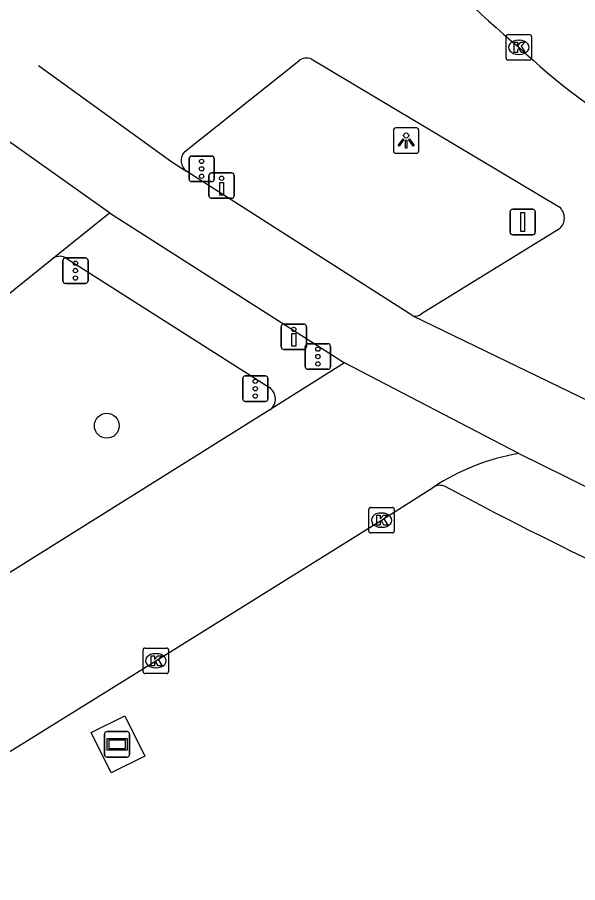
# Model space of a CAD drawing. Extents: x 160557 to 161245, y 385330 to 386505.
# Drawn here: x 160585.94 to 160607.97, y 386446.48 to 386480.5 of the extents above; entities that cross this region are included whole.
import ezdxf

# ---------------------------------------------------------------- set-up
doc = ezdxf.new("R2010")
doc.units = 0
for name, color, linetype in [('IMGEO_Berm_groen', 7, 'Continuous'), ('IMGEO_Boom', 7, 'Continuous'), ('IMGEO_Drukknoppaal', 7, 'Continuous'), ('IMGEO_Fietspad_gesloten', 7, 'Continuous'), ('IMGEO_Kolk', 7, 'Continuous'), ('IMGEO_Lichtpunt', 7, 'Continuous'), ('IMGEO_Reclamebord', 7, 'Continuous'), ('IMGEO_Rijbaan_regionaal_gesloten', 7, 'Continuous'), ('IMGEO_Verkeersbordpaal', 7, 'Continuous'), ('IMGEO_Verkeersregelinstallatiepaal', 7, 'Continuous'), ('IMGEO_Voetpad_open', 7, 'Continuous')]:
    doc.layers.add(name, color=color, linetype=linetype)

msp = doc.modelspace()

# ---------------------------------------------------------------- linework, layer by layer
at = {"layer": 'IMGEO_Berm_groen'}
msp.add_lwpolyline([(160589.637, 386450.79), (160588.848, 386452.376), (160590.171, 386453.034), (160590.96, 386451.448), (160589.637, 386450.79)], dxfattribs=at)
at = {"layer": 'IMGEO_Boom'}
msp.add_circle((160589.461, 386464.444), 0.489, dxfattribs=at)
at = {"layer": 'IMGEO_Drukknoppaal'}
for p, q in [((160593.478, 386473.486), (160593.478, 386474.286)), ((160593.478, 386474.286), (160593.478, 386473.486)), ((160593.578, 386474.386), (160594.368, 386474.386)), ((160594.368, 386474.386), (160593.578, 386474.386)), ((160594.468, 386474.286), (160594.468, 386473.486)), ((160594.468, 386473.486), (160594.468, 386474.286)), ((160594.368, 386473.386), (160593.578, 386473.386)), ((160593.578, 386473.386), (160594.368, 386473.386)), ((160596.416, 386468.443), (160597.206, 386468.443)), ((160597.206, 386468.443), (160596.416, 386468.443)), ((160596.316, 386467.543), (160596.316, 386468.343)), ((160596.316, 386468.343), (160596.316, 386467.543)), ((160597.306, 386468.343), (160597.306, 386467.543)), ((160597.306, 386467.543), (160597.306, 386468.343)), ((160597.206, 386467.443), (160596.416, 386467.443)), ((160596.416, 386467.443), (160597.206, 386467.443))]:
    msp.add_line(p, q, dxfattribs=at)
for points in [[(160594.048, 386474.011), (160594.048, 386473.511), (160593.898, 386473.511), (160593.898, 386474.011), (160594.048, 386474.011)], [(160596.886, 386468.068), (160596.886, 386467.568), (160596.736, 386467.568), (160596.736, 386468.068), (160596.886, 386468.068)]]:
    msp.add_lwpolyline(points, dxfattribs=at)
for centre in [(160593.973, 386474.176), (160596.811, 386468.233)]:
    msp.add_circle(centre, 0.085, dxfattribs=at)
for centre, start, end in [((160593.578, 386474.286), 90, 180), ((160593.578, 386474.286), 90, 180), ((160594.368, 386474.286), 0, 90), ((160594.368, 386474.286), 360, 90), ((160593.578, 386473.486), 180, 270), ((160593.578, 386473.486), 180, 270), ((160594.368, 386473.486), 270, 0), ((160594.368, 386473.486), 270, 0), ((160596.416, 386468.343), 90, 180), ((160596.416, 386468.343), 90, 180), ((160597.206, 386468.343), 0, 90), ((160597.206, 386468.343), 360, 90), ((160596.416, 386467.543), 180, 270), ((160596.416, 386467.543), 180, 270), ((160597.206, 386467.543), 270, 0), ((160597.206, 386467.543), 270, 0)]:
    msp.add_arc(centre, 0.1, start, end, dxfattribs=at)
at = {"layer": 'IMGEO_Fietspad_gesloten'}
for points in [[(160601.492, 386468.76), (160592.605, 386474.438)], [(160589.567, 386472.814), (160598.804, 386466.917)], [(160605.66, 386463.35), (160607.495, 386462.454)]]:
    msp.add_lwpolyline(points, dxfattribs=at)
msp.add_arc((160667.477, 386580.005), 131.97, 242.96641, 254.7006, dxfattribs=at)
at = {"layer": 'IMGEO_Kolk'}
for p, q in [((160605.157, 386478.896), (160605.157, 386479.748)), ((160605.232, 386479.822), (160606.084, 386479.822)), ((160605.645, 386479.602), (160605.67, 386479.602)), ((160606.158, 386479.748), (160606.158, 386478.896)), ((160605.668, 386479.042), (160605.643, 386479.042)), ((160606.084, 386478.822), (160605.232, 386478.822)), ((160599.836, 386461.23), (160600.688, 386461.23)), ((160599.761, 386460.304), (160599.761, 386461.156)), ((160600.249, 386461.01), (160600.274, 386461.01)), ((160600.762, 386461.156), (160600.762, 386460.304)), ((160600.688, 386460.23), (160599.836, 386460.23)), ((160600.272, 386460.45), (160600.247, 386460.45)), ((160590.887, 386454.776), (160590.887, 386455.628)), ((160590.962, 386455.702), (160591.814, 386455.702)), ((160591.375, 386455.482), (160591.4, 386455.482)), ((160591.888, 386455.628), (160591.888, 386454.776)), ((160591.398, 386454.922), (160591.373, 386454.922)), ((160591.814, 386454.702), (160590.962, 386454.702))]:
    msp.add_line(p, q, dxfattribs=at)
for points in [[(160605.157, 386478.896), (160605.157, 386479.748)], [(160605.232, 386479.822), (160606.084, 386479.822)], [(160606.158, 386479.748), (160606.158, 386478.896)], [(160605.478, 386479.522), (160605.601, 386479.522), (160605.601, 386479.371), (160605.731, 386479.522), (160605.895, 386479.522), (160605.749, 386479.371), (160605.902, 386479.122), (160605.75, 386479.122), (160605.665, 386479.286), (160605.601, 386479.219), (160605.601, 386479.122), (160605.478, 386479.122), (160605.478, 386479.522)], [(160606.084, 386478.822), (160605.232, 386478.822)], [(160599.836, 386461.23), (160600.688, 386461.23)], [(160599.761, 386460.304), (160599.761, 386461.156)], [(160600.082, 386460.93), (160600.205, 386460.93), (160600.205, 386460.779), (160600.335, 386460.93), (160600.499, 386460.93), (160600.353, 386460.779), (160600.506, 386460.53), (160600.354, 386460.53), (160600.269, 386460.694), (160600.205, 386460.627), (160600.205, 386460.53), (160600.082, 386460.53), (160600.082, 386460.93)], [(160600.762, 386461.156), (160600.762, 386460.304)], [(160600.688, 386460.23), (160599.836, 386460.23)], [(160590.887, 386454.776), (160590.887, 386455.628)], [(160590.962, 386455.702), (160591.814, 386455.702)], [(160591.888, 386455.628), (160591.888, 386454.776)], [(160591.208, 386455.402), (160591.331, 386455.402), (160591.331, 386455.251), (160591.461, 386455.402), (160591.625, 386455.402), (160591.479, 386455.251), (160591.632, 386455.002), (160591.48, 386455.002), (160591.395, 386455.166), (160591.331, 386455.099), (160591.331, 386455.002), (160591.208, 386455.002), (160591.208, 386455.402)], [(160591.814, 386454.702), (160590.962, 386454.702)]]:
    msp.add_lwpolyline(points, dxfattribs=at)
for centre, start, end in [((160605.234, 386479.746), 91.552, 178.448), ((160605.234, 386479.746), 91.552, 178.448), ((160606.082, 386479.746), 1.552, 88.448), ((160606.082, 386479.746), 1.552, 88.448), ((160605.234, 386478.898), 181.552, 268.448), ((160605.234, 386478.898), 181.552, 268.448), ((160606.082, 386478.898), 271.552, 358.448), ((160606.082, 386478.898), 271.552, 358.448), ((160599.838, 386461.154), 91.552, 178.448), ((160599.838, 386461.154), 91.552, 178.448), ((160600.686, 386461.154), 1.552, 88.448), ((160600.686, 386461.154), 1.552, 88.448), ((160599.838, 386460.306), 181.552, 268.448), ((160599.838, 386460.306), 181.552, 268.448), ((160600.686, 386460.306), 271.552, 358.448), ((160600.686, 386460.306), 271.552, 358.448), ((160590.964, 386455.626), 91.552, 178.448), ((160590.964, 386455.626), 91.552, 178.448), ((160591.812, 386455.626), 1.552, 88.448), ((160591.812, 386455.626), 1.552, 88.448), ((160590.964, 386454.778), 181.552, 268.448), ((160590.964, 386454.778), 181.552, 268.448), ((160591.812, 386454.778), 271.552, 358.448), ((160591.812, 386454.778), 271.552, 358.448)]:
    msp.add_arc(centre, 0.0765, start, end, dxfattribs=at)
for centre, major_axis, ratio, start_param, end_param in [((160605.644, 386479.322), (-0.387, 0.002), 0.722429, 4.712389, 7.853982), ((160605.669, 386479.322), (-0.39, 0.002), 0.717154, 1.570796, 4.712389), ((160600.248, 386460.73), (-0.387, 0.002), 0.722429, 4.712389, 7.853982), ((160600.273, 386460.73), (-0.39, 0.002), 0.717154, 1.570796, 4.712389), ((160591.374, 386455.202), (-0.387, 0.002), 0.722429, 4.712389, 7.853982), ((160591.399, 386455.202), (-0.39, 0.002), 0.717154, 1.570796, 4.712389)]:
    msp.add_ellipse(centre, major_axis=major_axis, ratio=ratio, start_param=start_param, end_param=end_param, dxfattribs=at)
at = {"layer": 'IMGEO_Lichtpunt'}
for p, q in [((160600.731, 386476.057), (160600.731, 386475.25)), ((160600.731, 386476.057), (160600.731, 386475.25)), ((160601.633, 386476.152), (160600.825, 386476.152)), ((160601.633, 386476.152), (160600.825, 386476.152)), ((160601.727, 386475.25), (160601.727, 386476.057)), ((160601.727, 386475.25), (160601.727, 386476.057)), ((160600.825, 386475.156), (160601.633, 386475.156)), ((160600.825, 386475.156), (160601.633, 386475.156))]:
    msp.add_line(p, q, dxfattribs=at)
for points in [[(160601.105, 386475.721), (160601.144, 386475.693), (160600.956, 386475.431), (160600.918, 386475.458), (160601.105, 386475.721)], [(160601.207, 386475.673), (160601.254, 386475.673), (160601.254, 386475.351), (160601.207, 386475.351), (160601.207, 386475.673)], [(160601.317, 386475.693), (160601.355, 386475.72), (160601.542, 386475.458), (160601.503, 386475.43), (160601.317, 386475.693)]]:
    msp.add_lwpolyline(points, dxfattribs=at)
msp.add_circle((160601.23, 386475.855), 0.0994, dxfattribs=at)
for centre, start, end in [((160600.825, 386476.057), 90, 180), ((160600.825, 386476.057), 90, 180), ((160601.633, 386476.057), 0, 90), ((160601.633, 386476.057), 0, 90), ((160600.825, 386475.25), 180, 270), ((160600.825, 386475.25), 180, 270), ((160601.633, 386475.25), 270, 0), ((160601.633, 386475.25), 270, 360)]:
    msp.add_arc(centre, 0.0946, start, end, dxfattribs=at)
at = {"layer": 'IMGEO_Reclamebord'}
for p, q in [((160589.469, 386452.417), (160590.259, 386452.417)), ((160590.259, 386452.417), (160589.469, 386452.417)), ((160589.369, 386451.517), (160589.369, 386452.317)), ((160589.369, 386452.317), (160589.369, 386451.517)), ((160590.359, 386452.317), (160590.359, 386451.517)), ((160590.359, 386451.517), (160590.359, 386452.317)), ((160590.259, 386451.417), (160589.469, 386451.417)), ((160589.469, 386451.417), (160590.259, 386451.417))]:
    msp.add_line(p, q, dxfattribs=at)
for points in [[(160589.47, 386452.149), (160590.258, 386452.149), (160590.258, 386451.685), (160589.47, 386451.685), (160589.47, 386452.149)], [(160589.535, 386452.084), (160589.535, 386451.75), (160590.193, 386451.75), (160590.193, 386452.084), (160589.535, 386452.084)]]:
    msp.add_lwpolyline(points, dxfattribs=at)
for centre, start, end in [((160589.469, 386452.317), 90, 180), ((160589.469, 386452.317), 90, 180), ((160590.259, 386452.317), 0, 90), ((160590.259, 386452.317), 360, 90), ((160589.469, 386451.517), 180, 270), ((160589.469, 386451.517), 180, 270), ((160590.259, 386451.517), 270, 0), ((160590.259, 386451.517), 270, 0)]:
    msp.add_arc(centre, 0.1, start, end, dxfattribs=at)
at = {"layer": 'IMGEO_Rijbaan_regionaal_gesloten'}
for points in [[(160586.777, 386478.612), (160592.018, 386474.822), (160592.605, 386474.438)], [(160592.518, 386475.218), (160597.007, 386478.792)], [(160597.5, 386478.868), (160607.248, 386473.048)], [(160589.567, 386472.814), (160584.37, 386476.501)], [(160587.305, 386470.997), (160589.567, 386472.814)], [(160607.258, 386472.187), (160601.836, 386468.843)], [(160567.797, 386455.263), (160587.305, 386470.997)], [(160601.492, 386468.76), (160608.449, 386465.399)], [(160598.804, 386466.917), (160595.872, 386465.065)], [(160605.66, 386463.35), (160598.804, 386466.917)], [(160595.872, 386465.065), (160566.156, 386446.477)], [(160578.105, 386446.952), (160578.525, 386447.219), (160591.388, 386455.202), (160600.262, 386460.73), (160602.305, 386462.032)]]:
    msp.add_lwpolyline(points, dxfattribs=at)
for centre, radius, start, end in [((160633.775, 386512.682), 43.628, 221.5607, 229.8742), ((160625.574, 386500.631), 29.168, 226.9353, 238.8282), ((160597.326, 386478.358), 0.539, 71.1844, 126.3429), ((160592.911, 386474.867), 0.527, 138.206, 234.5227), ((160606.878, 386472.613), 0.571, 311.7503, 49.5806), ((160601.578, 386469.159), 0.408, 257.8412, 309.2888), ((160607.166, 386454.587), 8.892, 99.7529, 123.1416)]:
    msp.add_arc(centre, radius, start, end, dxfattribs=at)
at = {"layer": 'IMGEO_Verkeersbordpaal'}
for p, q in [((160605.316, 386472.052), (160605.316, 386472.852)), ((160605.316, 386472.852), (160605.316, 386472.052)), ((160605.416, 386472.952), (160606.206, 386472.952)), ((160606.206, 386472.952), (160605.416, 386472.952)), ((160606.306, 386472.852), (160606.306, 386472.052)), ((160606.306, 386472.052), (160606.306, 386472.852)), ((160606.206, 386471.952), (160605.416, 386471.952)), ((160605.416, 386471.952), (160606.206, 386471.952))]:
    msp.add_line(p, q, dxfattribs=at)
msp.add_lwpolyline([(160605.736, 386472.827), (160605.886, 386472.827), (160605.886, 386472.077), (160605.736, 386472.077), (160605.736, 386472.827)], dxfattribs=at)
for centre, start, end in [((160605.416, 386472.852), 90, 180), ((160605.416, 386472.852), 90, 180), ((160606.206, 386472.852), 0, 90), ((160606.206, 386472.852), 360, 90), ((160605.416, 386472.052), 180, 270), ((160605.416, 386472.052), 180, 270), ((160606.206, 386472.052), 270, 0), ((160606.206, 386472.052), 270, 0)]:
    msp.add_arc(centre, 0.1, start, end, dxfattribs=at)
at = {"layer": 'IMGEO_Verkeersregelinstallatiepaal'}
for p, q in [((160592.693, 386474.144), (160592.693, 386474.944)), ((160592.693, 386474.944), (160592.693, 386474.144)), ((160592.793, 386475.044), (160593.583, 386475.044)), ((160593.583, 386475.044), (160592.793, 386475.044)), ((160593.683, 386474.944), (160593.683, 386474.144)), ((160593.683, 386474.144), (160593.683, 386474.944)), ((160593.583, 386474.044), (160592.793, 386474.044)), ((160592.793, 386474.044), (160593.583, 386474.044)), ((160587.734, 386470.141), (160587.734, 386470.941)), ((160587.734, 386470.941), (160587.734, 386470.141)), ((160587.834, 386471.041), (160588.624, 386471.041)), ((160588.624, 386471.041), (160587.834, 386471.041)), ((160588.724, 386470.941), (160588.724, 386470.141)), ((160588.724, 386470.141), (160588.724, 386470.941)), ((160588.624, 386470.041), (160587.834, 386470.041)), ((160587.834, 386470.041), (160588.624, 386470.041)), ((160597.264, 386466.765), (160597.264, 386467.565)), ((160597.264, 386467.565), (160597.264, 386466.765)), ((160597.364, 386467.665), (160598.154, 386467.665)), ((160598.154, 386467.665), (160597.364, 386467.665)), ((160598.254, 386467.565), (160598.254, 386466.765)), ((160598.254, 386466.765), (160598.254, 386467.565)), ((160598.154, 386466.665), (160597.364, 386466.665)), ((160597.364, 386466.665), (160598.154, 386466.665)), ((160594.903, 386466.4), (160595.693, 386466.4)), ((160595.693, 386466.4), (160594.903, 386466.4)), ((160594.803, 386465.5), (160594.803, 386466.3)), ((160594.803, 386466.3), (160594.803, 386465.5)), ((160595.793, 386466.3), (160595.793, 386465.5)), ((160595.793, 386465.5), (160595.793, 386466.3)), ((160595.693, 386465.4), (160594.903, 386465.4)), ((160594.903, 386465.4), (160595.693, 386465.4))]:
    msp.add_line(p, q, dxfattribs=at)
for centre in [(160593.188, 386474.834), (160593.188, 386474.544), (160593.188, 386474.254), (160588.229, 386470.831), (160588.229, 386470.541), (160588.229, 386470.251), (160597.759, 386467.455), (160597.759, 386467.165), (160597.759, 386466.875), (160595.298, 386466.19), (160595.298, 386465.9), (160595.298, 386465.61)]:
    msp.add_circle(centre, 0.085, dxfattribs=at)
for centre, start, end in [((160592.793, 386474.944), 90, 180), ((160592.793, 386474.944), 90, 180), ((160593.583, 386474.944), 0, 90), ((160593.583, 386474.944), 360, 90), ((160592.793, 386474.144), 180, 270), ((160592.793, 386474.144), 180, 270), ((160593.583, 386474.144), 270, 0), ((160593.583, 386474.144), 270, 0), ((160587.834, 386470.941), 90, 180), ((160587.834, 386470.941), 90, 180), ((160588.624, 386470.941), 0, 90), ((160588.624, 386470.941), 360, 90), ((160587.834, 386470.141), 180, 270), ((160587.834, 386470.141), 180, 270), ((160588.624, 386470.141), 270, 0), ((160588.624, 386470.141), 270, 0), ((160597.364, 386467.565), 90, 180), ((160597.364, 386467.565), 90, 180), ((160598.154, 386467.565), 0, 90), ((160598.154, 386467.565), 360, 90), ((160597.364, 386466.765), 180, 270), ((160597.364, 386466.765), 180, 270), ((160598.154, 386466.765), 270, 0), ((160598.154, 386466.765), 270, 0), ((160594.903, 386466.3), 90, 180), ((160594.903, 386466.3), 90, 180), ((160595.693, 386466.3), 0, 90), ((160595.693, 386466.3), 360, 90), ((160594.903, 386465.5), 180, 270), ((160594.903, 386465.5), 180, 270), ((160595.693, 386465.5), 270, 0), ((160595.693, 386465.5), 270, 0)]:
    msp.add_arc(centre, 0.1, start, end, dxfattribs=at)
at = {"layer": 'IMGEO_Voetpad_open'}
for points in [[(160587.827, 386471.057), (160595.855, 386465.945)], [(160604.395, 386461.194), (160602.758, 386462.053)]]:
    msp.add_lwpolyline(points, dxfattribs=at)
for centre, radius, start, end in [((160587.614, 386470.607), 0.498, 64.7116, 128.4023), ((160595.552, 386465.499), 0.539, 306.3732, 55.8402), ((160602.551, 386461.63), 0.471, 63.8862, 121.4222), ((160670.346, 386587.724), 142.686, 242.4703, 254.43143)]:
    msp.add_arc(centre, radius, start, end, dxfattribs=at)

doc.saveas('drawing.dxf')
